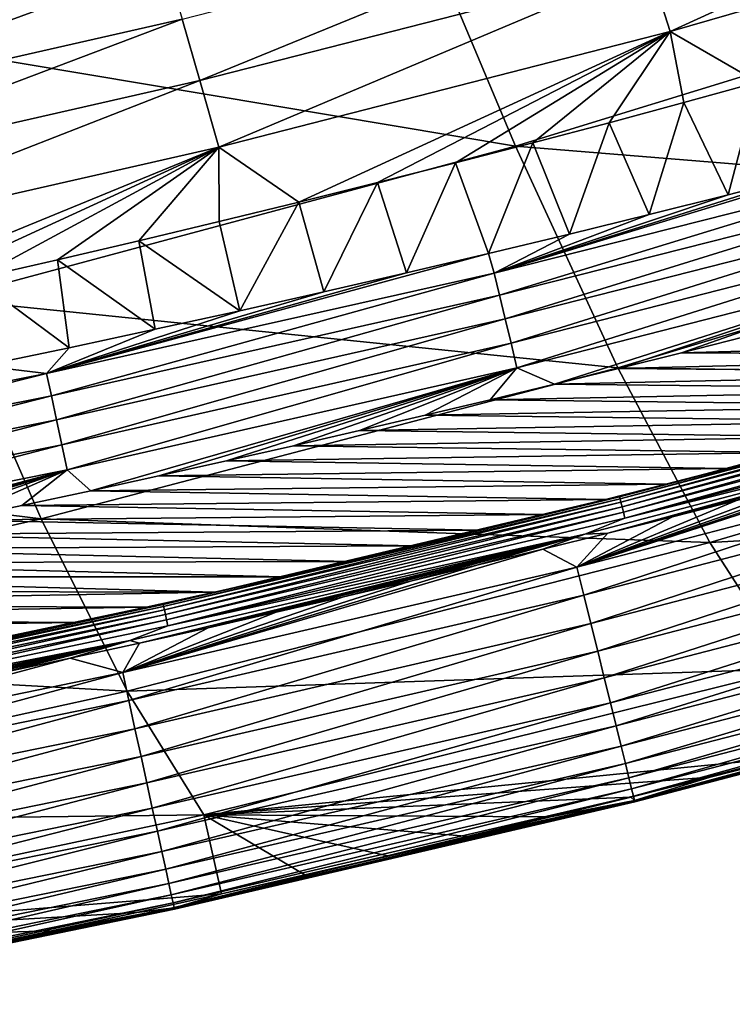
# Model space of a CAD drawing. Header units: millimetres. Extents: x -300 to 300, y -500 to 500.
# Tile 269 of 656: x 114 to 126, y -491 to -475. Entities that reach past the tile are written whole.
import ezdxf

# ---------------------------------------------------------------- set-up
doc = ezdxf.new("R2010")
doc.units = ezdxf.units.MM
doc.header["$LTSCALE"] = 81.481481
for name, color, linetype in [('19', 7, 'CONTINUOUS'), ('23', 7, 'CONTINUOUS'), ('26', 7, 'CONTINUOUS'), ('27', 7, 'CONTINUOUS'), ('29', 7, 'CONTINUOUS'), ('30', 7, 'CONTINUOUS'), ('32', 7, 'CONTINUOUS')]:
    doc.layers.add(name, color=color, linetype=linetype)

msp = doc.modelspace()

# ---------------------------------------------------------------- linework, layer by layer
at = {"layer": '19', "color": 7, "linetype": 'CONTINUOUS'}
for points in [[(111.179, -475.248, 31.476), (120.534, -472.686, 31.385), (109.291, -470.075, 35.8), (111.179, -475.248, 31.476)], [(111.179, -475.248, 31.476), (122.403, -477.13, 26.784), (120.534, -472.686, 31.385), (111.179, -475.248, 31.476)], [(122.403, -477.13, 26.784), (131.573, -474.306, 26.7), (120.534, -472.686, 31.385), (122.403, -477.13, 26.784)], [(122.403, -477.13, 26.784), (133.379, -478.02, 21.816), (131.573, -474.306, 26.7), (122.403, -477.13, 26.784)], [(112.921, -479.67, 26.862), (122.403, -477.13, 26.784), (111.179, -475.248, 31.476), (112.921, -479.67, 26.862)], [(112.921, -479.67, 26.862), (124.105, -480.813, 21.885), (122.403, -477.13, 26.784), (112.921, -479.67, 26.862)], [(124.105, -480.813, 21.885), (133.379, -478.02, 21.816), (122.403, -477.13, 26.784), (124.105, -480.813, 21.885)], [(124.105, -480.813, 21.885), (134.998, -480.962, 16.628), (133.379, -478.02, 21.816), (124.105, -480.813, 21.885)], [(103.124, -481.932, 26.934), (114.512, -483.322, 21.95), (112.921, -479.67, 26.862), (103.124, -481.932, 26.934)], [(114.512, -483.322, 21.95), (124.105, -480.813, 21.885), (112.921, -479.67, 26.862), (114.512, -483.322, 21.95)], [(114.512, -483.322, 21.95), (125.635, -483.715, 16.68), (124.105, -480.813, 21.885), (114.512, -483.322, 21.95)], [(125.635, -483.715, 16.68), (134.998, -480.962, 16.628), (124.105, -480.813, 21.885), (125.635, -483.715, 16.68)], [(125.635, -483.715, 16.68), (136.422, -483.115, 11.127), (134.998, -480.962, 16.628), (125.635, -483.715, 16.68)], [(104.595, -485.554, 22.009), (114.512, -483.322, 21.95), (103.124, -481.932, 26.934), (104.595, -485.554, 22.009)], [(126.987, -485.819, 11.16), (136.422, -483.115, 11.127), (125.635, -483.715, 16.68), (126.987, -485.819, 11.16)], [(104.595, -485.554, 22.009), (115.945, -486.186, 16.729), (114.512, -483.322, 21.95), (104.595, -485.554, 22.009)], [(115.945, -486.186, 16.729), (125.635, -483.715, 16.68), (114.512, -483.322, 21.95), (115.945, -486.186, 16.729)], [(115.945, -486.186, 16.729), (126.987, -485.819, 11.16), (125.635, -483.715, 16.68), (115.945, -486.186, 16.729)], [(105.924, -488.381, 16.775), (115.945, -486.186, 16.729), (104.595, -485.554, 22.009), (105.924, -488.381, 16.775)], [(117.217, -488.243, 11.192), (126.987, -485.819, 11.16), (115.945, -486.186, 16.729), (117.217, -488.243, 11.192)], [(126.987, -485.819, 11.16), (117.217, -488.243, 11.192), (126.955, -487.283, 5.984), (126.987, -485.819, 11.16)], [(105.924, -488.381, 16.775), (117.217, -488.243, 11.192), (115.945, -486.186, 16.729), (105.924, -488.381, 16.775)], [(126.955, -487.283, 5.984), (117.217, -488.243, 11.192), (125.644, -487.619, 5.971), (126.955, -487.283, 5.984)], [(125.644, -487.619, 5.971), (117.217, -488.243, 11.192), (124.321, -487.951, 5.958), (125.644, -487.619, 5.971)], [(124.321, -487.951, 5.958), (117.217, -488.243, 11.192), (122.986, -488.279, 5.945), (124.321, -487.951, 5.958)], [(107.107, -490.394, 11.221), (117.217, -488.243, 11.192), (105.924, -488.381, 16.775), (107.107, -490.394, 11.221)], [(117.217, -488.243, 11.192), (107.107, -490.394, 11.221), (117.511, -489.556, 5.894), (117.217, -488.243, 11.192)], [(122.986, -488.279, 5.945), (117.217, -488.243, 11.192), (121.638, -488.603, 5.932), (122.986, -488.279, 5.945)], [(121.638, -488.603, 5.932), (117.217, -488.243, 11.192), (120.276, -488.924, 5.92), (121.638, -488.603, 5.932)], [(120.276, -488.924, 5.92), (117.217, -488.243, 11.192), (118.901, -489.242, 5.907), (120.276, -488.924, 5.92)], [(118.901, -489.242, 5.907), (117.217, -488.243, 11.192), (117.511, -489.556, 5.894), (118.901, -489.242, 5.907)], [(117.511, -489.556, 5.894), (107.107, -490.394, 11.221), (116.106, -489.866, 5.881), (117.511, -489.556, 5.894)], [(116.106, -489.866, 5.881), (107.107, -490.394, 11.221), (114.685, -490.173, 5.869), (116.106, -489.866, 5.881)], [(114.685, -490.173, 5.869), (107.107, -490.394, 11.221), (113.248, -490.477, 5.856), (114.685, -490.173, 5.869)]]:
    msp.add_3dface(points, dxfattribs=at)
at = {"layer": '23', "color": 7, "linetype": 'CONTINUOUS'}
for points in [[(125.206, -476.403, 2.48), (126.437, -476.065, 2.489), (125.939, -477.937, 1.265), (125.206, -476.403, 2.48)], [(125.939, -477.937, 1.265), (126.437, -476.065, 2.489), (127.23, -477.607, 1.261), (125.939, -477.937, 1.265)], [(123.959, -476.739, 2.471), (125.206, -476.403, 2.48), (124.629, -478.265, 1.269), (123.959, -476.739, 2.471)], [(124.629, -478.265, 1.269), (125.206, -476.403, 2.48), (125.939, -477.937, 1.265), (124.629, -478.265, 1.269)], [(122.693, -477.073, 2.461), (123.959, -476.739, 2.471), (123.301, -478.591, 1.274), (122.693, -477.073, 2.461)], [(123.301, -478.591, 1.274), (123.959, -476.739, 2.471), (124.629, -478.265, 1.269), (123.301, -478.591, 1.274)], [(121.408, -477.406, 2.452), (122.693, -477.073, 2.461), (121.955, -478.914, 1.278), (121.408, -477.406, 2.452)], [(121.955, -478.914, 1.278), (122.693, -477.073, 2.461), (123.301, -478.591, 1.274), (121.955, -478.914, 1.278)], [(120.109, -477.735, 2.442), (121.408, -477.406, 2.452), (120.593, -479.234, 1.282), (120.109, -477.735, 2.442)], [(120.593, -479.234, 1.282), (121.408, -477.406, 2.452), (121.955, -478.914, 1.278), (120.593, -479.234, 1.282)], [(118.798, -478.061, 2.432), (120.109, -477.735, 2.442), (119.215, -479.55, 1.287), (118.798, -478.061, 2.432)], [(119.215, -479.55, 1.287), (120.109, -477.735, 2.442), (120.593, -479.234, 1.282), (119.215, -479.55, 1.287)], [(117.475, -478.383, 2.422), (118.798, -478.061, 2.432), (117.82, -479.863, 1.291), (117.475, -478.383, 2.422)], [(117.82, -479.863, 1.291), (118.798, -478.061, 2.432), (119.215, -479.55, 1.287), (117.82, -479.863, 1.291)], [(116.137, -478.702, 2.411), (117.475, -478.383, 2.422), (117.82, -479.863, 1.291), (116.137, -478.702, 2.411)], [(114.786, -479.017, 2.401), (116.137, -478.702, 2.411), (116.408, -480.173, 1.295), (114.786, -479.017, 2.401)], [(116.408, -480.173, 1.295), (116.137, -478.702, 2.411), (117.82, -479.863, 1.291), (116.408, -480.173, 1.295)], [(113.42, -479.329, 2.391), (114.786, -479.017, 2.401), (114.978, -480.479, 1.3), (113.42, -479.329, 2.391)], [(114.978, -480.479, 1.3), (114.786, -479.017, 2.401), (116.408, -480.173, 1.295), (114.978, -480.479, 1.3)], [(113.531, -480.782, 1.304), (113.42, -479.329, 2.391), (114.978, -480.479, 1.3), (113.531, -480.782, 1.304)]]:
    msp.add_3dface(points, dxfattribs=at)
at = {"layer": '26', "color": 7, "linetype": 'CONTINUOUS'}
for points in [[(132.041, -471.991, 4.488), (124.975, -475.221, 3.427), (124.628, -474.126, 4.484), (132.041, -471.991, 4.488)], [(132.422, -473.073, 3.457), (124.975, -475.221, 3.427), (132.041, -471.991, 4.488), (132.422, -473.073, 3.457)], [(124.303, -473.111, 5.631), (117.155, -476.039, 4.477), (116.861, -475.017, 5.652), (124.303, -473.111, 5.631)], [(124.628, -474.126, 4.484), (117.155, -476.039, 4.477), (124.303, -473.111, 5.631), (124.628, -474.126, 4.484)], [(132.422, -473.073, 3.457), (126.437, -476.065, 2.489), (124.975, -475.221, 3.427), (132.422, -473.073, 3.457)], [(116.343, -473.261, 8.231), (109.119, -475.787, 6.952), (108.898, -474.961, 8.302), (116.343, -473.261, 8.231)], [(116.589, -474.088, 6.907), (109.119, -475.787, 6.952), (116.343, -473.261, 8.231), (116.589, -474.088, 6.907)], [(116.589, -474.088, 6.907), (109.364, -476.718, 5.669), (109.119, -475.787, 6.952), (116.589, -474.088, 6.907)], [(116.861, -475.017, 5.652), (109.364, -476.718, 5.669), (116.589, -474.088, 6.907), (116.861, -475.017, 5.652)], [(124.628, -474.126, 4.484), (117.469, -477.145, 3.394), (117.155, -476.039, 4.477), (124.628, -474.126, 4.484)], [(124.975, -475.221, 3.427), (117.469, -477.145, 3.394), (124.628, -474.126, 4.484), (124.975, -475.221, 3.427)], [(116.861, -475.017, 5.652), (109.629, -477.747, 4.468), (109.364, -476.718, 5.669), (116.861, -475.017, 5.652)], [(117.155, -476.039, 4.477), (109.629, -477.747, 4.468), (116.861, -475.017, 5.652), (117.155, -476.039, 4.477)], [(124.975, -475.221, 3.427), (118.798, -478.061, 2.432), (117.469, -477.145, 3.394), (124.975, -475.221, 3.427)], [(120.109, -477.735, 2.442), (118.798, -478.061, 2.432), (124.975, -475.221, 3.427), (120.109, -477.735, 2.442)], [(121.408, -477.406, 2.452), (120.109, -477.735, 2.442), (124.975, -475.221, 3.427), (121.408, -477.406, 2.452)], [(122.693, -477.073, 2.461), (121.408, -477.406, 2.452), (124.975, -475.221, 3.427), (122.693, -477.073, 2.461)], [(123.959, -476.739, 2.471), (122.693, -477.073, 2.461), (124.975, -475.221, 3.427), (123.959, -476.739, 2.471)], [(125.206, -476.403, 2.48), (123.959, -476.739, 2.471), (124.975, -475.221, 3.427), (125.206, -476.403, 2.48)], [(126.437, -476.065, 2.489), (125.206, -476.403, 2.48), (124.975, -475.221, 3.427), (126.437, -476.065, 2.489)], [(117.155, -476.039, 4.477), (109.912, -478.862, 3.359), (109.629, -477.747, 4.468), (117.155, -476.039, 4.477)], [(117.469, -477.145, 3.394), (109.912, -478.862, 3.359), (117.155, -476.039, 4.477), (117.469, -477.145, 3.394)], [(117.469, -477.145, 3.394), (110.643, -479.942, 2.369), (109.912, -478.862, 3.359), (117.469, -477.145, 3.394)], [(112.039, -479.637, 2.38), (110.643, -479.942, 2.369), (117.469, -477.145, 3.394), (112.039, -479.637, 2.38)], [(113.42, -479.329, 2.391), (112.039, -479.637, 2.38), (117.469, -477.145, 3.394), (113.42, -479.329, 2.391)], [(114.786, -479.017, 2.401), (113.42, -479.329, 2.391), (117.469, -477.145, 3.394), (114.786, -479.017, 2.401)], [(116.137, -478.702, 2.411), (114.786, -479.017, 2.401), (117.469, -477.145, 3.394), (116.137, -478.702, 2.411)], [(117.475, -478.383, 2.422), (116.137, -478.702, 2.411), (117.469, -477.145, 3.394), (117.475, -478.383, 2.422)], [(118.798, -478.061, 2.432), (117.475, -478.383, 2.422), (117.469, -477.145, 3.394), (118.798, -478.061, 2.432)]]:
    msp.add_3dface(points, dxfattribs=at)
at = {"layer": '27', "color": 7, "linetype": 'CONTINUOUS'}
for points in [[(129.219, -482.192, 0.031), (130.244, -481.913, 0.031), (123.426, -484.124, 0.097), (129.219, -482.192, 0.031)], [(123.426, -484.124, 0.097), (130.244, -481.913, 0.031), (130.949, -482.166, 0.098), (123.426, -484.124, 0.097)], [(123.426, -484.124, 0.097), (130.949, -482.166, 0.098), (123.542, -484.593, 0.218), (123.426, -484.124, 0.097)], [(123.542, -484.593, 0.218), (130.949, -482.166, 0.098), (131.079, -482.635, 0.222), (123.542, -484.593, 0.218)], [(128.182, -482.47, 0.031), (129.219, -482.192, 0.031), (123.426, -484.124, 0.097), (128.182, -482.47, 0.031)], [(127.136, -482.745, 0.031), (128.182, -482.47, 0.031), (123.426, -484.124, 0.097), (127.136, -482.745, 0.031)], [(123.542, -484.593, 0.218), (131.079, -482.635, 0.222), (123.657, -485.062, 0.394), (123.542, -484.593, 0.218)], [(123.657, -485.062, 0.394), (131.079, -482.635, 0.222), (131.209, -483.104, 0.4), (123.657, -485.062, 0.394)], [(126.082, -483.019, 0.031), (127.136, -482.745, 0.031), (123.426, -484.124, 0.097), (126.082, -483.019, 0.031)], [(125.017, -483.29, 0.031), (126.082, -483.019, 0.031), (123.426, -484.124, 0.097), (125.017, -483.29, 0.031)], [(123.657, -485.062, 0.394), (131.209, -483.104, 0.4), (123.771, -485.523, 0.624), (123.657, -485.062, 0.394)], [(123.771, -485.523, 0.624), (131.209, -483.104, 0.4), (131.336, -483.564, 0.634), (123.771, -485.523, 0.624)], [(123.942, -483.56, 0.031), (125.017, -483.29, 0.031), (123.426, -484.124, 0.097), (123.942, -483.56, 0.031)], [(122.857, -483.828, 0.031), (123.942, -483.56, 0.031), (123.426, -484.124, 0.097), (122.857, -483.828, 0.031)], [(123.771, -485.523, 0.624), (131.336, -483.564, 0.634), (123.88, -485.965, 0.909), (123.771, -485.523, 0.624)], [(123.88, -485.965, 0.909), (131.336, -483.564, 0.634), (131.458, -484.007, 0.924), (123.88, -485.965, 0.909)], [(121.762, -484.094, 0.031), (122.857, -483.828, 0.031), (115.869, -485.875, 0.095), (121.762, -484.094, 0.031)], [(115.869, -485.875, 0.095), (122.857, -483.828, 0.031), (123.426, -484.124, 0.097), (115.869, -485.875, 0.095)], [(120.658, -484.357, 0.031), (121.762, -484.094, 0.031), (115.869, -485.875, 0.095), (120.658, -484.357, 0.031)], [(115.869, -485.875, 0.095), (123.426, -484.124, 0.097), (115.971, -486.344, 0.215), (115.869, -485.875, 0.095)], [(115.971, -486.344, 0.215), (123.426, -484.124, 0.097), (123.542, -484.593, 0.218), (115.971, -486.344, 0.215)], [(123.88, -485.965, 0.909), (131.458, -484.007, 0.924), (123.982, -486.382, 1.246), (123.88, -485.965, 0.909)], [(123.982, -486.382, 1.246), (131.458, -484.007, 0.924), (131.573, -484.422, 1.267), (123.982, -486.382, 1.246)], [(119.544, -484.618, 0.031), (120.658, -484.357, 0.031), (115.869, -485.875, 0.095), (119.544, -484.618, 0.031)], [(123.982, -486.382, 1.246), (131.573, -484.422, 1.267), (124.076, -486.763, 1.632), (123.982, -486.382, 1.246)], [(124.076, -486.763, 1.632), (131.573, -484.422, 1.267), (131.678, -484.802, 1.659), (124.076, -486.763, 1.632)], [(118.421, -484.877, 0.031), (119.544, -484.618, 0.031), (115.869, -485.875, 0.095), (118.421, -484.877, 0.031)], [(115.971, -486.344, 0.215), (123.542, -484.593, 0.218), (116.073, -486.812, 0.388), (115.971, -486.344, 0.215)], [(116.073, -486.812, 0.388), (123.542, -484.593, 0.218), (123.657, -485.062, 0.394), (116.073, -486.812, 0.388)], [(117.289, -485.134, 0.031), (118.421, -484.877, 0.031), (115.869, -485.875, 0.095), (117.289, -485.134, 0.031)], [(124.076, -486.763, 1.632), (131.678, -484.802, 1.659), (124.16, -487.101, 2.06), (124.076, -486.763, 1.632)], [(124.16, -487.101, 2.06), (131.678, -484.802, 1.659), (131.771, -485.138, 2.094), (124.16, -487.101, 2.06)], [(116.073, -486.812, 0.388), (123.657, -485.062, 0.394), (116.174, -487.272, 0.615), (116.073, -486.812, 0.388)], [(116.174, -487.272, 0.615), (123.657, -485.062, 0.394), (123.771, -485.523, 0.624), (116.174, -487.272, 0.615)], [(116.146, -485.388, 0.031), (117.289, -485.134, 0.031), (115.869, -485.875, 0.095), (116.146, -485.388, 0.031)], [(124.16, -487.101, 2.06), (131.771, -485.138, 2.094), (124.231, -487.391, 2.523), (124.16, -487.101, 2.06)], [(124.231, -487.391, 2.523), (131.771, -485.138, 2.094), (131.851, -485.425, 2.564), (124.231, -487.391, 2.523)], [(114.993, -485.639, 0.031), (116.146, -485.388, 0.031), (115.869, -485.875, 0.095), (114.993, -485.639, 0.031)], [(124.231, -487.391, 2.523), (131.851, -485.425, 2.564), (124.289, -487.628, 3.01), (124.231, -487.391, 2.523)], [(124.289, -487.628, 3.01), (131.851, -485.425, 2.564), (131.915, -485.657, 3.059), (124.289, -487.628, 3.01)], [(116.174, -487.272, 0.615), (123.771, -485.523, 0.624), (116.271, -487.714, 0.895), (116.174, -487.272, 0.615)], [(116.271, -487.714, 0.895), (123.771, -485.523, 0.624), (123.88, -485.965, 0.909), (116.271, -487.714, 0.895)], [(113.83, -485.888, 0.031), (114.993, -485.639, 0.031), (108.278, -487.433, 0.094), (113.83, -485.888, 0.031)], [(108.278, -487.433, 0.094), (114.993, -485.639, 0.031), (115.869, -485.875, 0.095), (108.278, -487.433, 0.094)], [(124.289, -487.628, 3.01), (131.915, -485.657, 3.059), (124.334, -487.81, 3.513), (124.289, -487.628, 3.01)], [(124.334, -487.81, 3.513), (131.915, -485.657, 3.059), (131.964, -485.834, 3.569), (124.334, -487.81, 3.513)], [(108.278, -487.433, 0.094), (115.869, -485.875, 0.095), (108.369, -487.901, 0.213), (108.278, -487.433, 0.094)], [(108.369, -487.901, 0.213), (115.869, -485.875, 0.095), (115.971, -486.344, 0.215), (108.369, -487.901, 0.213)], [(124.334, -487.81, 3.513), (131.964, -485.834, 3.569), (124.365, -487.936, 4.023), (124.334, -487.81, 3.513)], [(124.365, -487.936, 4.023), (131.964, -485.834, 3.569), (131.997, -485.954, 4.085), (124.365, -487.936, 4.023)], [(116.271, -487.714, 0.895), (123.88, -485.965, 0.909), (116.362, -488.131, 1.227), (116.271, -487.714, 0.895)], [(116.362, -488.131, 1.227), (123.88, -485.965, 0.909), (123.982, -486.382, 1.246), (116.362, -488.131, 1.227)], [(124.365, -487.936, 4.023), (131.997, -485.954, 4.085), (124.383, -488.008, 4.53), (124.365, -487.936, 4.023)], [(132.011, -486.003, 5.579), (125.644, -487.619, 5.971), (124.382, -488.005, 5.505), (132.011, -486.003, 5.579)], [(132.011, -486.003, 5.579), (124.382, -488.005, 5.505), (132.019, -486.034, 5.097), (132.011, -486.003, 5.579)], [(124.382, -488.005, 5.505), (124.388, -488.029, 5.026), (132.019, -486.034, 5.097), (124.382, -488.005, 5.505)], [(124.383, -488.008, 4.53), (131.997, -485.954, 4.085), (132.015, -486.019, 4.597), (124.383, -488.008, 4.53)], [(124.383, -488.008, 4.53), (132.015, -486.019, 4.597), (124.388, -488.029, 5.026), (124.383, -488.008, 4.53)], [(124.388, -488.029, 5.026), (132.015, -486.019, 4.597), (132.019, -486.034, 5.097), (124.388, -488.029, 5.026)], [(126.955, -487.283, 5.984), (125.644, -487.619, 5.971), (132.011, -486.003, 5.579), (126.955, -487.283, 5.984)], [(108.369, -487.901, 0.213), (115.971, -486.344, 0.215), (108.459, -488.368, 0.383), (108.369, -487.901, 0.213)], [(108.459, -488.368, 0.383), (115.971, -486.344, 0.215), (116.073, -486.812, 0.388), (108.459, -488.368, 0.383)], [(116.362, -488.131, 1.227), (123.982, -486.382, 1.246), (116.446, -488.513, 1.607), (116.362, -488.131, 1.227)], [(116.446, -488.513, 1.607), (123.982, -486.382, 1.246), (124.076, -486.763, 1.632), (116.446, -488.513, 1.607)], [(116.446, -488.513, 1.607), (124.076, -486.763, 1.632), (116.52, -488.854, 2.029), (116.446, -488.513, 1.607)], [(116.52, -488.854, 2.029), (124.076, -486.763, 1.632), (124.16, -487.101, 2.06), (116.52, -488.854, 2.029)], [(108.459, -488.368, 0.383), (116.073, -486.812, 0.388), (108.548, -488.827, 0.606), (108.459, -488.368, 0.383)], [(108.548, -488.827, 0.606), (116.073, -486.812, 0.388), (116.174, -487.272, 0.615), (108.548, -488.827, 0.606)], [(116.52, -488.854, 2.029), (124.16, -487.101, 2.06), (116.584, -489.146, 2.484), (116.52, -488.854, 2.029)], [(116.584, -489.146, 2.484), (124.16, -487.101, 2.06), (124.231, -487.391, 2.523), (116.584, -489.146, 2.484)], [(108.548, -488.827, 0.606), (116.174, -487.272, 0.615), (108.634, -489.269, 0.882), (108.548, -488.827, 0.606)], [(108.634, -489.269, 0.882), (116.174, -487.272, 0.615), (116.271, -487.714, 0.895), (108.634, -489.269, 0.882)], [(116.584, -489.146, 2.484), (124.231, -487.391, 2.523), (116.637, -489.387, 2.965), (116.584, -489.146, 2.484)], [(116.637, -489.387, 2.965), (124.231, -487.391, 2.523), (124.289, -487.628, 3.01), (116.637, -489.387, 2.965)], [(108.634, -489.269, 0.882), (116.271, -487.714, 0.895), (108.715, -489.686, 1.21), (108.634, -489.269, 0.882)], [(108.715, -489.686, 1.21), (116.271, -487.714, 0.895), (116.362, -488.131, 1.227), (108.715, -489.686, 1.21)], [(116.637, -489.387, 2.965), (124.289, -487.628, 3.01), (116.677, -489.573, 3.461), (116.637, -489.387, 2.965)], [(116.677, -489.573, 3.461), (124.289, -487.628, 3.01), (124.334, -487.81, 3.513), (116.677, -489.573, 3.461)], [(125.644, -487.619, 5.971), (124.321, -487.951, 5.958), (124.382, -488.005, 5.505), (125.644, -487.619, 5.971)], [(116.677, -489.573, 3.461), (124.334, -487.81, 3.513), (116.706, -489.704, 3.965), (116.677, -489.573, 3.461)], [(116.706, -489.704, 3.965), (124.334, -487.81, 3.513), (124.365, -487.936, 4.023), (116.706, -489.704, 3.965)], [(116.706, -489.704, 3.965), (124.365, -487.936, 4.023), (116.723, -489.782, 4.467), (116.706, -489.704, 3.965)], [(116.723, -489.782, 4.467), (124.365, -487.936, 4.023), (124.383, -488.008, 4.53), (116.723, -489.782, 4.467)], [(116.723, -489.782, 4.467), (124.383, -488.008, 4.53), (116.729, -489.81, 4.959), (116.723, -489.782, 4.467)], [(124.382, -488.005, 5.505), (117.511, -489.556, 5.894), (116.725, -489.792, 5.435), (124.382, -488.005, 5.505)], [(124.382, -488.005, 5.505), (116.725, -489.792, 5.435), (124.388, -488.029, 5.026), (124.382, -488.005, 5.505)], [(116.725, -489.792, 5.435), (116.729, -489.81, 4.959), (124.388, -488.029, 5.026), (116.725, -489.792, 5.435)], [(116.729, -489.81, 4.959), (124.383, -488.008, 4.53), (124.388, -488.029, 5.026), (116.729, -489.81, 4.959)], [(118.901, -489.242, 5.907), (117.511, -489.556, 5.894), (124.382, -488.005, 5.505), (118.901, -489.242, 5.907)], [(120.276, -488.924, 5.92), (118.901, -489.242, 5.907), (124.382, -488.005, 5.505), (120.276, -488.924, 5.92)], [(121.638, -488.603, 5.932), (120.276, -488.924, 5.92), (124.382, -488.005, 5.505), (121.638, -488.603, 5.932)], [(122.986, -488.279, 5.945), (121.638, -488.603, 5.932), (124.382, -488.005, 5.505), (122.986, -488.279, 5.945)], [(124.321, -487.951, 5.958), (122.986, -488.279, 5.945), (124.382, -488.005, 5.505), (124.321, -487.951, 5.958)], [(108.715, -489.686, 1.21), (116.362, -488.131, 1.227), (108.789, -490.069, 1.584), (108.715, -489.686, 1.21)], [(108.789, -490.069, 1.584), (116.362, -488.131, 1.227), (116.446, -488.513, 1.607), (108.789, -490.069, 1.584)], [(108.789, -490.069, 1.584), (116.446, -488.513, 1.607), (108.855, -490.411, 1.999), (108.789, -490.069, 1.584)], [(108.855, -490.411, 1.999), (116.446, -488.513, 1.607), (116.52, -488.854, 2.029), (108.855, -490.411, 1.999)], [(108.855, -490.411, 1.999), (116.52, -488.854, 2.029), (108.912, -490.706, 2.448), (108.855, -490.411, 1.999)], [(108.912, -490.706, 2.448), (116.52, -488.854, 2.029), (116.584, -489.146, 2.484), (108.912, -490.706, 2.448)], [(108.912, -490.706, 2.448), (116.584, -489.146, 2.484), (108.959, -490.95, 2.922), (108.912, -490.706, 2.448)], [(108.959, -490.95, 2.922), (116.584, -489.146, 2.484), (116.637, -489.387, 2.965), (108.959, -490.95, 2.922)], [(108.959, -490.95, 2.922), (116.637, -489.387, 2.965), (108.996, -491.14, 3.413), (108.959, -490.95, 2.922)], [(108.996, -491.14, 3.413), (116.637, -489.387, 2.965), (116.677, -489.573, 3.461), (108.996, -491.14, 3.413)], [(108.996, -491.14, 3.413), (116.677, -489.573, 3.461), (109.023, -491.276, 3.912), (108.996, -491.14, 3.413)], [(109.023, -491.276, 3.912), (116.677, -489.573, 3.461), (116.706, -489.704, 3.965), (109.023, -491.276, 3.912)], [(109.023, -491.276, 3.912), (116.706, -489.704, 3.965), (109.039, -491.36, 4.409), (109.023, -491.276, 3.912)], [(109.039, -491.36, 4.409), (116.706, -489.704, 3.965), (116.723, -489.782, 4.467), (109.039, -491.36, 4.409)], [(117.511, -489.556, 5.894), (116.106, -489.866, 5.881), (116.725, -489.792, 5.435), (117.511, -489.556, 5.894)], [(109.039, -491.36, 4.409), (116.723, -489.782, 4.467), (109.045, -491.393, 4.897), (109.039, -491.36, 4.409)], [(116.725, -489.792, 5.435), (110.324, -491.074, 5.831), (109.043, -491.381, 5.37), (116.725, -489.792, 5.435)], [(116.725, -489.792, 5.435), (109.043, -491.381, 5.37), (116.729, -489.81, 4.959), (116.725, -489.792, 5.435)], [(109.043, -491.381, 5.37), (109.045, -491.393, 4.897), (116.729, -489.81, 4.959), (109.043, -491.381, 5.37)], [(109.045, -491.393, 4.897), (116.723, -489.782, 4.467), (116.729, -489.81, 4.959), (109.045, -491.393, 4.897)], [(111.795, -490.777, 5.843), (110.324, -491.074, 5.831), (116.725, -489.792, 5.435), (111.795, -490.777, 5.843)], [(113.248, -490.477, 5.856), (111.795, -490.777, 5.843), (116.725, -489.792, 5.435), (113.248, -490.477, 5.856)], [(114.685, -490.173, 5.869), (113.248, -490.477, 5.856), (116.725, -489.792, 5.435), (114.685, -490.173, 5.869)], [(116.106, -489.866, 5.881), (114.685, -490.173, 5.869), (116.725, -489.792, 5.435), (116.106, -489.866, 5.881)]]:
    msp.add_3dface(points, dxfattribs=at)
at = {"layer": '29', "color": 7, "linetype": 'CONTINUOUS'}
for points in [[(125.167, -480.562, 0.5), (126.21, -480.297, 0.5), (133.811, -480.33, 0.5), (125.167, -480.562, 0.5)], [(132.839, -480.61, 0.5), (125.167, -480.562, 0.5), (133.811, -480.33, 0.5), (132.839, -480.61, 0.5)], [(124.116, -480.825, 0.5), (125.167, -480.562, 0.5), (132.839, -480.61, 0.5), (124.116, -480.825, 0.5)], [(131.852, -480.89, 0.5), (124.116, -480.825, 0.5), (132.839, -480.61, 0.5), (131.852, -480.89, 0.5)], [(123.055, -481.086, 0.5), (124.116, -480.825, 0.5), (131.852, -480.89, 0.5), (123.055, -481.086, 0.5)], [(130.856, -481.169, 0.5), (123.055, -481.086, 0.5), (131.852, -480.89, 0.5), (130.856, -481.169, 0.5)], [(121.984, -481.345, 0.5), (123.055, -481.086, 0.5), (130.856, -481.169, 0.5), (121.984, -481.345, 0.5)], [(129.875, -481.439, 0.5), (121.984, -481.345, 0.5), (130.856, -481.169, 0.5), (129.875, -481.439, 0.5)], [(120.903, -481.602, 0.5), (121.984, -481.345, 0.5), (129.875, -481.439, 0.5), (120.903, -481.602, 0.5)], [(128.909, -481.701, 0.5), (120.903, -481.602, 0.5), (129.875, -481.439, 0.5), (128.909, -481.701, 0.5)], [(119.811, -481.857, 0.5), (120.903, -481.602, 0.5), (128.909, -481.701, 0.5), (119.811, -481.857, 0.5)], [(127.946, -481.959, 0.5), (119.811, -481.857, 0.5), (128.909, -481.701, 0.5), (127.946, -481.959, 0.5)], [(118.709, -482.11, 0.5), (119.811, -481.857, 0.5), (127.946, -481.959, 0.5), (118.709, -482.11, 0.5)], [(126.95, -482.221, 0.5), (118.709, -482.11, 0.5), (127.946, -481.959, 0.5), (126.95, -482.221, 0.5)], [(117.596, -482.361, 0.5), (118.709, -482.11, 0.5), (126.95, -482.221, 0.5), (117.596, -482.361, 0.5)], [(125.916, -482.489, 0.5), (117.596, -482.361, 0.5), (126.95, -482.221, 0.5), (125.916, -482.489, 0.5)], [(116.472, -482.61, 0.5), (117.596, -482.361, 0.5), (125.916, -482.489, 0.5), (116.472, -482.61, 0.5)], [(124.902, -482.747, 0.5), (116.472, -482.61, 0.5), (125.916, -482.489, 0.5), (124.902, -482.747, 0.5)], [(115.337, -482.856, 0.5), (116.472, -482.61, 0.5), (124.902, -482.747, 0.5), (115.337, -482.856, 0.5)], [(123.9, -482.999, 0.5), (115.337, -482.856, 0.5), (124.902, -482.747, 0.5), (123.9, -482.999, 0.5)], [(114.19, -483.101, 0.5), (115.337, -482.856, 0.5), (123.9, -482.999, 0.5), (114.19, -483.101, 0.5)], [(122.874, -483.252, 0.5), (114.19, -483.101, 0.5), (123.9, -482.999, 0.5), (122.874, -483.252, 0.5)], [(113.033, -483.343, 0.5), (114.19, -483.101, 0.5), (122.874, -483.252, 0.5), (113.033, -483.343, 0.5)], [(121.811, -483.511, 0.5), (113.033, -483.343, 0.5), (122.874, -483.252, 0.5), (121.811, -483.511, 0.5)], [(111.863, -483.583, 0.5), (113.033, -483.343, 0.5), (121.811, -483.511, 0.5), (111.863, -483.583, 0.5)], [(110.682, -483.821, 0.5), (111.863, -483.583, 0.5), (120.715, -483.773, 0.5), (110.682, -483.821, 0.5)], [(120.715, -483.773, 0.5), (111.863, -483.583, 0.5), (121.811, -483.511, 0.5), (120.715, -483.773, 0.5)], [(119.616, -484.032, 0.5), (110.682, -483.821, 0.5), (120.715, -483.773, 0.5), (119.616, -484.032, 0.5)], [(109.489, -484.056, 0.5), (110.682, -483.821, 0.5), (119.616, -484.032, 0.5), (109.489, -484.056, 0.5)], [(108.283, -484.29, 0.5), (109.489, -484.056, 0.5), (118.514, -484.286, 0.5), (108.283, -484.29, 0.5)], [(118.514, -484.286, 0.5), (109.489, -484.056, 0.5), (119.616, -484.032, 0.5), (118.514, -484.286, 0.5)], [(107.064, -484.521, 0.5), (108.283, -484.29, 0.5), (117.397, -484.54, 0.5), (107.064, -484.521, 0.5)], [(117.397, -484.54, 0.5), (108.283, -484.29, 0.5), (118.514, -484.286, 0.5), (117.397, -484.54, 0.5)], [(105.831, -484.75, 0.5), (107.064, -484.521, 0.5), (117.397, -484.54, 0.5), (105.831, -484.75, 0.5)], [(116.259, -484.794, 0.5), (105.831, -484.75, 0.5), (117.397, -484.54, 0.5), (116.259, -484.794, 0.5)], [(104.585, -484.976, 0.5), (105.831, -484.75, 0.5), (116.259, -484.794, 0.5), (104.585, -484.976, 0.5)], [(115.109, -485.046, 0.5), (104.585, -484.976, 0.5), (116.259, -484.794, 0.5), (115.109, -485.046, 0.5)], [(103.324, -485.2, 0.5), (104.585, -484.976, 0.5), (115.109, -485.046, 0.5), (103.324, -485.2, 0.5)], [(113.955, -485.294, 0.5), (103.324, -485.2, 0.5), (115.109, -485.046, 0.5), (113.955, -485.294, 0.5)]]:
    msp.add_3dface(points, dxfattribs=at)
at = {"layer": '30', "color": 7, "linetype": 'CONTINUOUS'}
for points in [[(124.135, -482.955, 0.404), (130.856, -481.169, 0.5), (131.675, -480.955, 0.404), (124.135, -482.955, 0.404)], [(124.135, -482.955, 0.404), (131.675, -480.955, 0.404), (124.144, -482.99, 0.307), (124.135, -482.955, 0.404)], [(124.144, -482.99, 0.307), (131.675, -480.955, 0.404), (131.685, -480.99, 0.307), (124.144, -482.99, 0.307)], [(124.144, -482.99, 0.307), (131.685, -480.99, 0.307), (124.158, -483.046, 0.216), (124.144, -482.99, 0.307)], [(124.158, -483.046, 0.216), (131.685, -480.99, 0.307), (131.701, -481.045, 0.216), (124.158, -483.046, 0.216)], [(129.875, -481.439, 0.5), (130.856, -481.169, 0.5), (124.135, -482.955, 0.404), (129.875, -481.439, 0.5)], [(124.158, -483.046, 0.216), (131.701, -481.045, 0.216), (124.177, -483.122, 0.138), (124.158, -483.046, 0.216)], [(124.177, -483.122, 0.138), (131.701, -481.045, 0.216), (131.722, -481.12, 0.138), (124.177, -483.122, 0.138)], [(124.177, -483.122, 0.138), (131.722, -481.12, 0.138), (124.199, -483.212, 0.079), (124.177, -483.122, 0.138)], [(124.199, -483.212, 0.079), (131.722, -481.12, 0.138), (131.747, -481.21, 0.079), (124.199, -483.212, 0.079)], [(124.199, -483.212, 0.079), (131.747, -481.21, 0.079), (124.224, -483.31, 0.042), (124.199, -483.212, 0.079)], [(124.224, -483.31, 0.042), (131.747, -481.21, 0.079), (131.774, -481.307, 0.042), (124.224, -483.31, 0.042)], [(124.224, -483.31, 0.042), (131.774, -481.307, 0.042), (131.07, -481.608, 0.028), (124.224, -483.31, 0.042)], [(128.909, -481.701, 0.5), (129.875, -481.439, 0.5), (124.135, -482.955, 0.404), (128.909, -481.701, 0.5)], [(123.942, -483.56, 0.031), (123.555, -483.58, 0.028), (131.07, -481.608, 0.028), (123.942, -483.56, 0.031)], [(123.555, -483.58, 0.028), (124.224, -483.31, 0.042), (131.07, -481.608, 0.028), (123.555, -483.58, 0.028)], [(125.017, -483.29, 0.031), (123.942, -483.56, 0.031), (131.07, -481.608, 0.028), (125.017, -483.29, 0.031)], [(126.082, -483.019, 0.031), (125.017, -483.29, 0.031), (131.07, -481.608, 0.028), (126.082, -483.019, 0.031)], [(127.946, -481.959, 0.5), (128.909, -481.701, 0.5), (124.135, -482.955, 0.404), (127.946, -481.959, 0.5)], [(126.95, -482.221, 0.5), (127.946, -481.959, 0.5), (124.135, -482.955, 0.404), (126.95, -482.221, 0.5)], [(125.916, -482.489, 0.5), (126.95, -482.221, 0.5), (124.135, -482.955, 0.404), (125.916, -482.489, 0.5)], [(124.902, -482.747, 0.5), (125.916, -482.489, 0.5), (124.135, -482.955, 0.404), (124.902, -482.747, 0.5)], [(123.9, -482.999, 0.5), (124.902, -482.747, 0.5), (124.135, -482.955, 0.404), (123.9, -482.999, 0.5)], [(116.542, -484.746, 0.404), (123.9, -482.999, 0.5), (124.135, -482.955, 0.404), (116.542, -484.746, 0.404)], [(116.542, -484.746, 0.404), (124.135, -482.955, 0.404), (116.55, -484.781, 0.307), (116.542, -484.746, 0.404)], [(122.874, -483.252, 0.5), (123.9, -482.999, 0.5), (116.542, -484.746, 0.404), (122.874, -483.252, 0.5)], [(116.55, -484.781, 0.307), (124.135, -482.955, 0.404), (124.144, -482.99, 0.307), (116.55, -484.781, 0.307)], [(116.55, -484.781, 0.307), (124.144, -482.99, 0.307), (116.562, -484.838, 0.216), (116.55, -484.781, 0.307)], [(116.562, -484.838, 0.216), (124.144, -482.99, 0.307), (124.158, -483.046, 0.216), (116.562, -484.838, 0.216)], [(116.562, -484.838, 0.216), (124.158, -483.046, 0.216), (116.579, -484.914, 0.138), (116.562, -484.838, 0.216)], [(116.579, -484.914, 0.138), (124.158, -483.046, 0.216), (124.177, -483.122, 0.138), (116.579, -484.914, 0.138)], [(116.579, -484.914, 0.138), (124.177, -483.122, 0.138), (116.599, -485.004, 0.079), (116.579, -484.914, 0.138)], [(116.599, -485.004, 0.079), (124.177, -483.122, 0.138), (124.199, -483.212, 0.079), (116.599, -485.004, 0.079)], [(121.811, -483.511, 0.5), (122.874, -483.252, 0.5), (116.542, -484.746, 0.404), (121.811, -483.511, 0.5)], [(116.599, -485.004, 0.079), (124.199, -483.212, 0.079), (116.621, -485.103, 0.042), (116.599, -485.004, 0.079)], [(116.621, -485.103, 0.042), (124.199, -483.212, 0.079), (124.224, -483.31, 0.042), (116.621, -485.103, 0.042)], [(116.621, -485.103, 0.042), (124.224, -483.31, 0.042), (123.555, -483.58, 0.028), (116.621, -485.103, 0.042)], [(116.146, -485.388, 0.031), (115.989, -485.346, 0.028), (123.555, -483.58, 0.028), (116.146, -485.388, 0.031)], [(115.989, -485.346, 0.028), (116.621, -485.103, 0.042), (123.555, -483.58, 0.028), (115.989, -485.346, 0.028)], [(117.289, -485.134, 0.031), (116.146, -485.388, 0.031), (123.555, -483.58, 0.028), (117.289, -485.134, 0.031)], [(120.715, -483.773, 0.5), (121.811, -483.511, 0.5), (116.542, -484.746, 0.404), (120.715, -483.773, 0.5)], [(118.421, -484.877, 0.031), (117.289, -485.134, 0.031), (123.555, -483.58, 0.028), (118.421, -484.877, 0.031)], [(119.544, -484.618, 0.031), (118.421, -484.877, 0.031), (123.555, -483.58, 0.028), (119.544, -484.618, 0.031)], [(120.658, -484.357, 0.031), (119.544, -484.618, 0.031), (123.555, -483.58, 0.028), (120.658, -484.357, 0.031)], [(121.762, -484.094, 0.031), (120.658, -484.357, 0.031), (123.555, -483.58, 0.028), (121.762, -484.094, 0.031)], [(122.857, -483.828, 0.031), (121.762, -484.094, 0.031), (123.555, -483.58, 0.028), (122.857, -483.828, 0.031)], [(123.942, -483.56, 0.031), (122.857, -483.828, 0.031), (123.555, -483.58, 0.028), (123.942, -483.56, 0.031)], [(119.616, -484.032, 0.5), (120.715, -483.773, 0.5), (116.542, -484.746, 0.404), (119.616, -484.032, 0.5)], [(118.514, -484.286, 0.5), (119.616, -484.032, 0.5), (116.542, -484.746, 0.404), (118.514, -484.286, 0.5)], [(117.397, -484.54, 0.5), (118.514, -484.286, 0.5), (116.542, -484.746, 0.404), (117.397, -484.54, 0.5)], [(116.259, -484.794, 0.5), (117.397, -484.54, 0.5), (116.542, -484.746, 0.404), (116.259, -484.794, 0.5)], [(108.902, -486.342, 0.404), (116.259, -484.794, 0.5), (116.542, -484.746, 0.404), (108.902, -486.342, 0.404)], [(108.902, -486.342, 0.404), (116.542, -484.746, 0.404), (108.909, -486.377, 0.307), (108.902, -486.342, 0.404)], [(115.109, -485.046, 0.5), (116.259, -484.794, 0.5), (108.902, -486.342, 0.404), (115.109, -485.046, 0.5)], [(108.909, -486.377, 0.307), (116.542, -484.746, 0.404), (116.55, -484.781, 0.307), (108.909, -486.377, 0.307)], [(108.909, -486.377, 0.307), (116.55, -484.781, 0.307), (108.92, -486.434, 0.216), (108.909, -486.377, 0.307)], [(108.92, -486.434, 0.216), (116.55, -484.781, 0.307), (116.562, -484.838, 0.216), (108.92, -486.434, 0.216)], [(108.92, -486.434, 0.216), (116.562, -484.838, 0.216), (108.935, -486.511, 0.138), (108.92, -486.434, 0.216)], [(108.935, -486.511, 0.138), (116.562, -484.838, 0.216), (116.579, -484.914, 0.138), (108.935, -486.511, 0.138)], [(108.935, -486.511, 0.138), (116.579, -484.914, 0.138), (108.953, -486.602, 0.079), (108.935, -486.511, 0.138)], [(108.953, -486.602, 0.079), (116.579, -484.914, 0.138), (116.599, -485.004, 0.079), (108.953, -486.602, 0.079)], [(113.955, -485.294, 0.5), (115.109, -485.046, 0.5), (108.902, -486.342, 0.404), (113.955, -485.294, 0.5)], [(108.953, -486.602, 0.079), (116.599, -485.004, 0.079), (108.972, -486.701, 0.042), (108.953, -486.602, 0.079)], [(108.972, -486.701, 0.042), (116.599, -485.004, 0.079), (116.621, -485.103, 0.042), (108.972, -486.701, 0.042)], [(108.972, -486.701, 0.042), (116.621, -485.103, 0.042), (115.989, -485.346, 0.028), (108.972, -486.701, 0.042)], [(109.061, -486.863, 0.031), (108.378, -486.92, 0.028), (115.989, -485.346, 0.028), (109.061, -486.863, 0.031)], [(108.378, -486.92, 0.028), (108.972, -486.701, 0.042), (115.989, -485.346, 0.028), (108.378, -486.92, 0.028)], [(110.271, -486.623, 0.031), (109.061, -486.863, 0.031), (115.989, -485.346, 0.028), (110.271, -486.623, 0.031)], [(111.469, -486.38, 0.031), (110.271, -486.623, 0.031), (115.989, -485.346, 0.028), (111.469, -486.38, 0.031)], [(112.655, -486.136, 0.031), (111.469, -486.38, 0.031), (115.989, -485.346, 0.028), (112.655, -486.136, 0.031)], [(113.83, -485.888, 0.031), (112.655, -486.136, 0.031), (115.989, -485.346, 0.028), (113.83, -485.888, 0.031)], [(114.993, -485.639, 0.031), (113.83, -485.888, 0.031), (115.989, -485.346, 0.028), (114.993, -485.639, 0.031)], [(116.146, -485.388, 0.031), (114.993, -485.639, 0.031), (115.989, -485.346, 0.028), (116.146, -485.388, 0.031)]]:
    msp.add_3dface(points, dxfattribs=at)
at = {"layer": '32', "color": 7, "linetype": 'CONTINUOUS'}
for points in [[(127.23, -477.607, 1.261), (128.504, -477.274, 1.257), (122.048, -479.238, 1.055), (127.23, -477.607, 1.261)], [(122.048, -479.238, 1.055), (128.504, -477.274, 1.257), (129.44, -477.371, 1.038), (122.048, -479.238, 1.055)], [(122.048, -479.238, 1.055), (129.44, -477.371, 1.038), (122.137, -479.607, 0.858), (122.048, -479.238, 1.055)], [(122.137, -479.607, 0.858), (129.44, -477.371, 1.038), (129.538, -477.733, 0.847), (122.137, -479.607, 0.858)], [(125.939, -477.937, 1.265), (127.23, -477.607, 1.261), (122.048, -479.238, 1.055), (125.939, -477.937, 1.265)], [(122.137, -479.607, 0.858), (129.538, -477.733, 0.847), (122.231, -479.997, 0.701), (122.137, -479.607, 0.858)], [(122.231, -479.997, 0.701), (129.538, -477.733, 0.847), (129.642, -478.114, 0.695), (122.231, -479.997, 0.701)], [(124.629, -478.265, 1.269), (125.939, -477.937, 1.265), (122.048, -479.238, 1.055), (124.629, -478.265, 1.269)], [(122.231, -479.997, 0.701), (129.642, -478.114, 0.695), (122.329, -480.401, 0.589), (122.231, -479.997, 0.701)], [(122.329, -480.401, 0.589), (129.642, -478.114, 0.695), (129.75, -478.509, 0.586), (122.329, -480.401, 0.589)], [(123.301, -478.591, 1.274), (124.629, -478.265, 1.269), (122.048, -479.238, 1.055), (123.301, -478.591, 1.274)], [(122.329, -480.401, 0.589), (129.75, -478.509, 0.586), (122.428, -480.812, 0.522), (122.329, -480.401, 0.589)], [(122.428, -480.812, 0.522), (129.75, -478.509, 0.586), (129.859, -478.911, 0.521), (122.428, -480.812, 0.522)], [(121.955, -478.914, 1.278), (123.301, -478.591, 1.274), (122.048, -479.238, 1.055), (121.955, -478.914, 1.278)], [(120.593, -479.234, 1.282), (121.955, -478.914, 1.278), (114.603, -480.906, 1.072), (120.593, -479.234, 1.282)], [(114.603, -480.906, 1.072), (121.955, -478.914, 1.278), (122.048, -479.238, 1.055), (114.603, -480.906, 1.072)], [(123.055, -481.086, 0.5), (122.428, -480.812, 0.522), (129.859, -478.911, 0.521), (123.055, -481.086, 0.5)], [(124.116, -480.825, 0.5), (123.055, -481.086, 0.5), (129.859, -478.911, 0.521), (124.116, -480.825, 0.5)], [(125.167, -480.562, 0.5), (124.116, -480.825, 0.5), (129.859, -478.911, 0.521), (125.167, -480.562, 0.5)], [(126.21, -480.297, 0.5), (125.167, -480.562, 0.5), (129.859, -478.911, 0.521), (126.21, -480.297, 0.5)], [(119.215, -479.55, 1.287), (120.593, -479.234, 1.282), (114.603, -480.906, 1.072), (119.215, -479.55, 1.287)], [(114.603, -480.906, 1.072), (122.048, -479.238, 1.055), (114.683, -481.281, 0.869), (114.603, -480.906, 1.072)], [(114.683, -481.281, 0.869), (122.048, -479.238, 1.055), (122.137, -479.607, 0.858), (114.683, -481.281, 0.869)], [(117.82, -479.863, 1.291), (119.215, -479.55, 1.287), (114.603, -480.906, 1.072), (117.82, -479.863, 1.291)], [(114.683, -481.281, 0.869), (122.137, -479.607, 0.858), (114.768, -481.678, 0.707), (114.683, -481.281, 0.869)], [(114.768, -481.678, 0.707), (122.137, -479.607, 0.858), (122.231, -479.997, 0.701), (114.768, -481.678, 0.707)], [(116.408, -480.173, 1.295), (117.82, -479.863, 1.291), (114.603, -480.906, 1.072), (116.408, -480.173, 1.295)], [(114.768, -481.678, 0.707), (122.231, -479.997, 0.701), (114.856, -482.091, 0.591), (114.768, -481.678, 0.707)], [(114.856, -482.091, 0.591), (122.231, -479.997, 0.701), (122.329, -480.401, 0.589), (114.856, -482.091, 0.591)], [(114.978, -480.479, 1.3), (116.408, -480.173, 1.295), (114.603, -480.906, 1.072), (114.978, -480.479, 1.3)], [(113.531, -480.782, 1.304), (114.978, -480.479, 1.3), (114.603, -480.906, 1.072), (113.531, -480.782, 1.304)], [(114.856, -482.091, 0.591), (122.329, -480.401, 0.589), (114.946, -482.51, 0.522), (114.856, -482.091, 0.591)], [(114.946, -482.51, 0.522), (122.329, -480.401, 0.589), (122.428, -480.812, 0.522), (114.946, -482.51, 0.522)], [(107.107, -482.388, 1.088), (113.531, -480.782, 1.304), (114.603, -480.906, 1.072), (107.107, -482.388, 1.088)], [(115.337, -482.856, 0.5), (114.946, -482.51, 0.522), (122.428, -480.812, 0.522), (115.337, -482.856, 0.5)], [(116.472, -482.61, 0.5), (115.337, -482.856, 0.5), (122.428, -480.812, 0.522), (116.472, -482.61, 0.5)], [(117.596, -482.361, 0.5), (116.472, -482.61, 0.5), (122.428, -480.812, 0.522), (117.596, -482.361, 0.5)], [(118.709, -482.11, 0.5), (117.596, -482.361, 0.5), (122.428, -480.812, 0.522), (118.709, -482.11, 0.5)], [(119.811, -481.857, 0.5), (118.709, -482.11, 0.5), (122.428, -480.812, 0.522), (119.811, -481.857, 0.5)], [(120.903, -481.602, 0.5), (119.811, -481.857, 0.5), (122.428, -480.812, 0.522), (120.903, -481.602, 0.5)], [(121.984, -481.345, 0.5), (120.903, -481.602, 0.5), (122.428, -480.812, 0.522), (121.984, -481.345, 0.5)], [(123.055, -481.086, 0.5), (121.984, -481.345, 0.5), (122.428, -480.812, 0.522), (123.055, -481.086, 0.5)], [(107.107, -482.388, 1.088), (114.603, -480.906, 1.072), (107.18, -482.77, 0.879), (107.107, -482.388, 1.088)], [(107.18, -482.77, 0.879), (114.603, -480.906, 1.072), (114.683, -481.281, 0.869), (107.18, -482.77, 0.879)], [(107.18, -482.77, 0.879), (114.683, -481.281, 0.869), (107.256, -483.174, 0.713), (107.18, -482.77, 0.879)], [(107.256, -483.174, 0.713), (114.683, -481.281, 0.869), (114.768, -481.678, 0.707), (107.256, -483.174, 0.713)], [(107.256, -483.174, 0.713), (114.768, -481.678, 0.707), (107.335, -483.593, 0.594), (107.256, -483.174, 0.713)], [(107.335, -483.593, 0.594), (114.768, -481.678, 0.707), (114.856, -482.091, 0.591), (107.335, -483.593, 0.594)], [(107.335, -483.593, 0.594), (114.856, -482.091, 0.591), (107.415, -484.021, 0.523), (107.335, -483.593, 0.594)], [(107.415, -484.021, 0.523), (114.856, -482.091, 0.591), (114.946, -482.51, 0.522), (107.415, -484.021, 0.523)], [(108.283, -484.29, 0.5), (107.415, -484.021, 0.523), (114.946, -482.51, 0.522), (108.283, -484.29, 0.5)], [(109.489, -484.056, 0.5), (108.283, -484.29, 0.5), (114.946, -482.51, 0.522), (109.489, -484.056, 0.5)], [(110.682, -483.821, 0.5), (109.489, -484.056, 0.5), (114.946, -482.51, 0.522), (110.682, -483.821, 0.5)], [(111.863, -483.583, 0.5), (110.682, -483.821, 0.5), (114.946, -482.51, 0.522), (111.863, -483.583, 0.5)], [(113.033, -483.343, 0.5), (111.863, -483.583, 0.5), (114.946, -482.51, 0.522), (113.033, -483.343, 0.5)], [(114.19, -483.101, 0.5), (113.033, -483.343, 0.5), (114.946, -482.51, 0.522), (114.19, -483.101, 0.5)], [(115.337, -482.856, 0.5), (114.19, -483.101, 0.5), (114.946, -482.51, 0.522), (115.337, -482.856, 0.5)]]:
    msp.add_3dface(points, dxfattribs=at)

doc.saveas('drawing.dxf')
